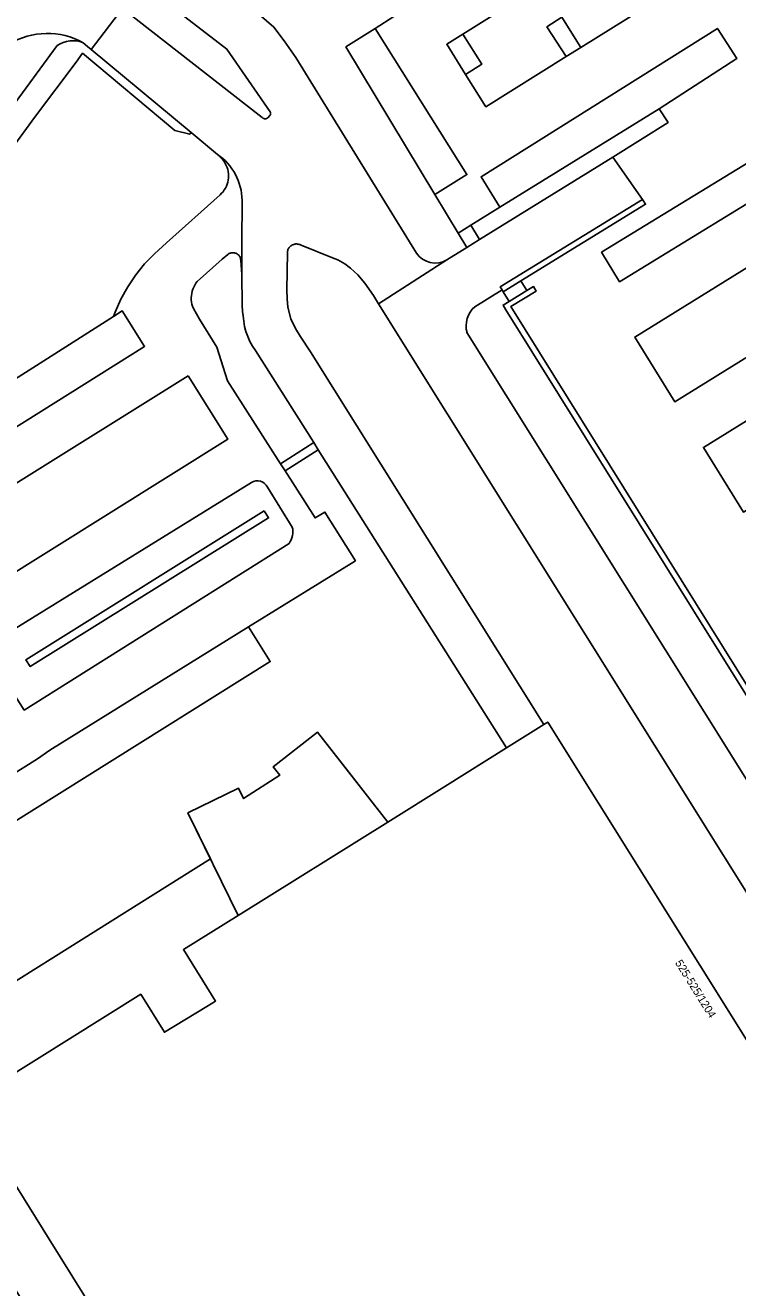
# Model space of a CAD drawing. Extents: x 159280 to 160375, y 384531 to 385872.
# Drawn here: x 159594.4 to 159683.4, y 385627.3 to 385785 of the extents above; entities that cross this region are included whole.
import ezdxf

# ---------------------------------------------------------------- set-up
doc = ezdxf.new("R2010")
doc.units = 0
for name, color, linetype in [('IMGEO_Fietspad_open', 7, 'Continuous'), ('IMGEO_Groenvoorziening', 7, 'Continuous'), ('IMGEO_Muur', 7, 'Continuous'), ('IMGEO_Pand', 7, 'Continuous'), ('IMGEO_Pand_nummerreeks', 7, 'Continuous'), ('IMGEO_Pand_overbouw', 7, 'Continuous'), ('IMGEO_Parkeervlak_open', 7, 'Continuous'), ('IMGEO_Rijbaan_lokaal_gesloten', 7, 'Continuous'), ('IMGEO_Rijbaan_lokaal_open', 7, 'Continuous'), ('IMGEO_Voetpad_op_trap', 7, 'Continuous'), ('IMGEO_Voetpad_open', 7, 'Continuous')]:
    doc.layers.add(name, color=color, linetype=linetype)

msp = doc.modelspace()

# ---------------------------------------------------------------- linework, layer by layer
at = {"layer": 'IMGEO_Fietspad_open'}
msp.add_lwpolyline([(159598.39, 385782.48), (159592.35, 385774.26)], dxfattribs=at)
msp.add_arc((159600.36, 385779.66), 3.44, 68.0169, 124.9264, dxfattribs=at)
at = {"layer": 'IMGEO_Groenvoorziening'}
msp.add_lwpolyline([(159641.01, 385623.99), (159647.71, 385613.23), (159614.61, 385592.53), (159607.87, 385603.42), (159599.01, 385617.71), (159595.87, 385622.78), (159584.18, 385641.64), (159576, 385654.85), (159617.52, 385680.89), (159614.71, 385686.65), (159621.03, 385689.74), (159621.66, 385688.44), (159626.18, 385691.34), (159625.36, 385692.4), (159630.9, 385696.72), (159634.8, 385691.73), (159637.71, 385688), (159639.66, 385685.5)], dxfattribs=at)
at = {"layer": 'IMGEO_Muur'}
for points in [[(159671.48, 385763.25), (159653.7, 385752.34), (159653.94, 385751.96)], [(159656.29, 385753.11), (159671.85, 385762.66), (159671.48, 385763.25)], [(159654.07, 385751.75), (159656.29, 385753.11)], [(159654.07, 385751.75), (159653.94, 385751.96)], [(159654.81, 385750.53), (159657.04, 385751.89)], [(159690.39, 385693.09), (159655.02, 385749.88), (159658.21, 385751.83), (159657.86, 385752.39), (159657.04, 385751.89)], [(159691.42, 385690.09), (159690.92, 385690.89), (159654.42, 385749.5), (159654.07, 385750.07), (159654.81, 385750.53)]]:
    msp.add_lwpolyline(points, dxfattribs=at)
at = {"layer": 'IMGEO_Pand'}
for points in [[(159659.14, 385697.67), (159654.48, 385694.76)], [(159659.14, 385697.67), (159659.64, 385697.98), (159710.24, 385617.03), (159710.09, 385616.93)], [(159654.48, 385694.76), (159646.77, 385689.94), (159639.66, 385685.5)], [(159639.66, 385685.5), (159620.97, 385673.83), (159614.16, 385669.57), (159618.18, 385663.13), (159617.07, 385662.46), (159611.79, 385659.25), (159608.84, 385663.98), (159586.87, 385650.24), (159589.98, 385645.26), (159597.38, 385633.39), (159601.71, 385626.46), (159616.79, 385602.3), (159638.79, 385616.05), (159635.84, 385620.77), (159641.01, 385623.99)]]:
    msp.add_lwpolyline(points, dxfattribs=at)
at = {"layer": 'IMGEO_Pand_overbouw'}
msp.add_lwpolyline([(159639.66, 385685.5), (159630.9, 385696.72), (159625.36, 385692.4), (159626.18, 385691.34), (159621.66, 385688.44), (159621.03, 385689.74), (159614.71, 385686.65), (159620.97, 385673.83)], close=True, dxfattribs=at)
at = {"layer": 'IMGEO_Parkeervlak_open'}
for points in [[(159663.78, 385782.27), (159661.41, 385786.05), (159659.53, 385784.83), (159661.94, 385781.12)], [(159645.56, 385763.87), (159634.44, 385782.32), (159638.09, 385784.64)], [(159649.05, 385783.91), (159651.42, 385780.17), (159649.38, 385778.89)], [(159673.56, 385774.58), (159653.67, 385762.29)], [(159575.7, 385723.83), (159573.02, 385728.04), (159605.42, 385748.64)], [(159622.3, 385709.89), (159625, 385705.54), (159579.26, 385676.91), (159576.55, 385681.24)]]:
    msp.add_lwpolyline(points, dxfattribs=at)
at = {"layer": 'IMGEO_Rijbaan_lokaal_gesloten'}
for points in [[(159612.64, 385795.39), (159622.99, 385786.9), (159625.46, 385784.81), (159626.72, 385783.07), (159628.2, 385781.01), (159643.25, 385756.55)], [(159608.94, 385790.27), (159619.59, 385782.06), (159624.98, 385774.21), (159624.99, 385774.18), (159625.01, 385774.16), (159625.02, 385774.13), (159625.03, 385774.1), (159625.04, 385774.08), (159625.04, 385774.05), (159625.05, 385774.02), (159625.05, 385773.99), (159625.04, 385773.96), (159625.04, 385773.93), (159625.03, 385773.9), (159625.02, 385773.87), (159625.01, 385773.85), (159625, 385773.82), (159624.98, 385773.79), (159624.96, 385773.77), (159624.73, 385773.49), (159624.69, 385773.46), (159624.65, 385773.43), (159624.61, 385773.41), (159624.56, 385773.39), (159624.51, 385773.38), (159624.46, 385773.36), (159624.41, 385773.36), (159624.36, 385773.35), (159624.31, 385773.36), (159624.26, 385773.36), (159624.21, 385773.37), (159624.17, 385773.39), (159624.12, 385773.41), (159624.07, 385773.43), (159624.03, 385773.46), (159623.99, 385773.49), (159606.54, 385787.13)], [(159602.64, 385782.02), (159606.54, 385787.13)], [(159615.11, 385771.64), (159602.64, 385782.02)], [(159618.41, 385768.9), (159615.11, 385771.64)], [(159651.13, 385758.25), (159667.77, 385768.57)], [(159667.77, 385768.57), (159671.48, 385763.25)], [(159621.45, 385753.95), (159621.45, 385757.79), (159621.48, 385763.16)], [(159638.52, 385750.25), (159637.87, 385751.29), (159636.82, 385752.81), (159635.92, 385753.84), (159635, 385754.67), (159634.29, 385755.22), (159633.43, 385755.71), (159632.78, 385755.99), (159628.87, 385757.54), (159628.78, 385757.59), (159628.69, 385757.63), (159628.6, 385757.66), (159628.5, 385757.69), (159628.41, 385757.7), (159628.31, 385757.71), (159628.21, 385757.71), (159628.11, 385757.7), (159628.01, 385757.68), (159627.92, 385757.66), (159627.82, 385757.62), (159627.73, 385757.58), (159627.65, 385757.53), (159627.57, 385757.47), (159627.49, 385757.41), (159627.42, 385757.34), (159627.36, 385757.26), (159627.3, 385757.18), (159627.25, 385757.09), (159627.21, 385757), (159627.18, 385756.91), (159627.15, 385756.81), (159627.14, 385756.72), (159627.13, 385756.62), (159627.08, 385752), (159627.1, 385750.84), (159627.21, 385749.81), (159627.58, 385748.36), (159628.14, 385747.16), (159628.71, 385746.18), (159630.02, 385744.24), (159659.14, 385697.67)], [(159649.55, 385757.27), (159651.13, 385758.25)], [(159647.04, 385755.71), (159649.55, 385757.27)], [(159638.52, 385750.25), (159647.04, 385755.71)], [(159630.43, 385732.89), (159623.16, 385744.42), (159622.78, 385744.96), (159622.46, 385745.53), (159622.18, 385746.14), (159621.96, 385746.76), (159621.8, 385747.4), (159621.7, 385748.05), (159621.6, 385748.72), (159621.53, 385749.29), (159621.51, 385750.06), (159621.45, 385753.95)], [(159653.94, 385751.96), (159650.54, 385749.87)], [(159728.28, 385606.6), (159716.25, 385625.88), (159638.52, 385750.25)], [(159649.55, 385746.63), (159718.73, 385635.96)], [(159630.98, 385732.01), (159630.43, 385732.89)], [(159654.48, 385694.76), (159630.98, 385732.01)]]:
    msp.add_lwpolyline(points, dxfattribs=at)
for centre, radius, start, end in [((159614.4, 385763.06), 7.08, 0.7648, 55.5353), ((159645.6, 385758.18), 2.86, 214.6732, 300.2211), ((159652.58, 385747.48), 3.14, 130.5309, 195.8278)]:
    msp.add_arc(centre, radius, start, end, dxfattribs=at)
at = {"layer": 'IMGEO_Rijbaan_lokaal_open'}
for points in [[(159663.78, 385782.27), (159677.52, 385790.87), (159672.63, 385798.69), (159649.05, 385783.91)], [(159638.09, 385784.64), (159640.55, 385786.2)], [(159645.56, 385763.87), (159649.55, 385766.37), (159638.09, 385784.64)], [(159673.56, 385774.58), (159683.22, 385780.86), (159680.82, 385784.63), (159651.32, 385766.1), (159653.67, 385762.29)], [(159602.64, 385782.02), (159602.2, 385782.39), (159601.64, 385782.85)], [(159649.05, 385783.91), (159647.03, 385782.65), (159649.38, 385778.89)], [(159649.38, 385778.89), (159651.92, 385774.84), (159661.94, 385781.12)], [(159661.94, 385781.12), (159663.78, 385782.27)], [(159667.77, 385768.57), (159674.65, 385772.9), (159673.56, 385774.58)], [(159691.68, 385767.13), (159689.42, 385770.82), (159666.35, 385756.67), (159668.61, 385752.98), (159691.68, 385767.13)], [(159605.42, 385748.64), (159605.62, 385749.21), (159606.35, 385750.82), (159607.21, 385752.37), (159608.2, 385753.84), (159609.31, 385755.21), (159610.54, 385756.49), (159612.04, 385757.85), (159618.73, 385763.85), (159618.92, 385764.04), (159619.1, 385764.24), (159619.26, 385764.45), (159619.4, 385764.68), (159619.52, 385764.92), (159619.62, 385765.17), (159619.7, 385765.43), (159619.76, 385765.69), (159619.79, 385765.96), (159619.8, 385766.23), (159619.79, 385766.49), (159619.75, 385766.76), (159619.69, 385767.02), (159619.61, 385767.28), (159619.5, 385767.53), (159619.38, 385767.76), (159619.23, 385767.99), (159619.07, 385768.2), (159618.89, 385768.4), (159618.41, 385768.9)], [(159648.46, 385759.07), (159645.56, 385763.87)], [(159653.67, 385762.29), (159650.02, 385760.04)], [(159695.15, 385761.36), (159670.49, 385746.08), (159675.49, 385738.01), (159700.15, 385753.29), (159695.15, 385761.36)], [(159650.02, 385760.04), (159648.46, 385759.07)], [(159626.29, 385730.23), (159619.66, 385740.6), (159618.33, 385744.81), (159616.16, 385748.33), (159615.4, 385749.66), (159615.3, 385749.92), (159615.22, 385750.18), (159615.17, 385750.45), (159615.14, 385750.72), (159615.13, 385751), (159615.15, 385751.27), (159615.19, 385751.54), (159615.25, 385751.81), (159615.33, 385752.08), (159615.44, 385752.33), (159615.57, 385752.57), (159615.71, 385752.8), (159615.88, 385753.02), (159619, 385755.79), (159619.72, 385756.4), (159619.79, 385756.46), (159619.87, 385756.5), (159619.95, 385756.54), (159620.03, 385756.57), (159620.11, 385756.59), (159620.2, 385756.61), (159620.29, 385756.61), (159620.37, 385756.61), (159620.46, 385756.61), (159620.55, 385756.59), (159620.63, 385756.57), (159620.71, 385756.54), (159620.79, 385756.5), (159620.87, 385756.46), (159620.94, 385756.41), (159621.01, 385756.35), (159621.07, 385756.29), (159621.12, 385756.22), (159621.18, 385756.15), (159621.22, 385756.07), (159621.25, 385755.99), (159621.28, 385755.91), (159621.3, 385755.82), (159621.32, 385755.73), (159621.32, 385755.65), (159621.45, 385753.95)], [(159657.04, 385751.89), (159656.29, 385753.11)], [(159605.42, 385748.64), (159606.52, 385749.34), (159609.3, 385744.91), (159575.7, 385723.83)], [(159703.73, 385747.58), (159679.07, 385732.29), (159684.07, 385724.22), (159708.73, 385739.5), (159703.73, 385747.58)], [(159614.75, 385741.24), (159619.7, 385733.32), (159575.62, 385705.78), (159569.36, 385701.87), (159566.94, 385705.75), (159573.2, 385709.66), (159570.67, 385713.7), (159614.75, 385741.24)], [(159626.84, 385729.36), (159630.6, 385723.49), (159631.82, 385724.21), (159635.62, 385718.14), (159622.3, 385709.89)], [(159626.84, 385729.36), (159626.29, 385730.23)], [(159627.36, 385720.31), (159594.28, 385699.49), (159589.29, 385707.3), (159622.64, 385727.9)], [(159624.66, 385727.33), (159627.75, 385722.34)], [(159576.55, 385681.24), (159595.95, 385693.41), (159597.48, 385694.48), (159622.3, 385709.89)]]:
    msp.add_lwpolyline(points, dxfattribs=at)
for centre, radius, start, end in [((159597.15, 385774.64), 9.36, 61.2917, 120.4812), ((159623.4, 385726.73), 1.39, 25.6526, 123.0503), ((159625.17, 385721.78), 2.64, 325.9854, 12.0696)]:
    msp.add_arc(centre, radius, start, end, dxfattribs=at)
at = {"layer": 'IMGEO_Voetpad_op_trap'}
msp.add_lwpolyline([(159654.81, 385750.53), (159654.07, 385751.75)], dxfattribs=at)
at = {"layer": 'IMGEO_Voetpad_open'}
for points in [[(159510.87, 385641.08), (159511.43, 385641.98), (159517.56, 385652.34), (159528.95, 385671.49), (159530.06, 385673.36), (159537.04, 385685.16), (159540.65, 385691.17), (159545.86, 385699.77), (159551.18, 385708.4), (159556.71, 385717.22), (159562.13, 385725.59), (159567.63, 385733.89), (159573.14, 385742.06), (159578.59, 385750), (159578.74, 385750.22), (159584.32, 385758.08), (159589.95, 385765.86), (159595.57, 385773.49), (159600.76, 385780.42), (159601.57, 385781.53), (159613.08, 385771.89), (159614.94, 385771.42), (159615.11, 385771.64)], [(159649.55, 385757.27), (159648.46, 385759.07)], [(159650.02, 385760.04), (159651.13, 385758.25)], [(159626.29, 385730.23), (159630.43, 385732.89)], [(159630.98, 385732.01), (159626.84, 385729.36)], [(159624.24, 385724.36), (159594.49, 385705.78), (159595.04, 385704.91), (159624.78, 385723.49), (159624.24, 385724.36)]]:
    msp.add_lwpolyline(points, dxfattribs=at)

# ---------------------------------------------------------------- texts
at = {"layer": 'IMGEO_Pand_nummerreeks'}
msp.add_text('525-525/1204', height=1, rotation=302.0052, dxfattribs=at).set_placement((159675.49, 385667.91))

doc.saveas('drawing.dxf')
